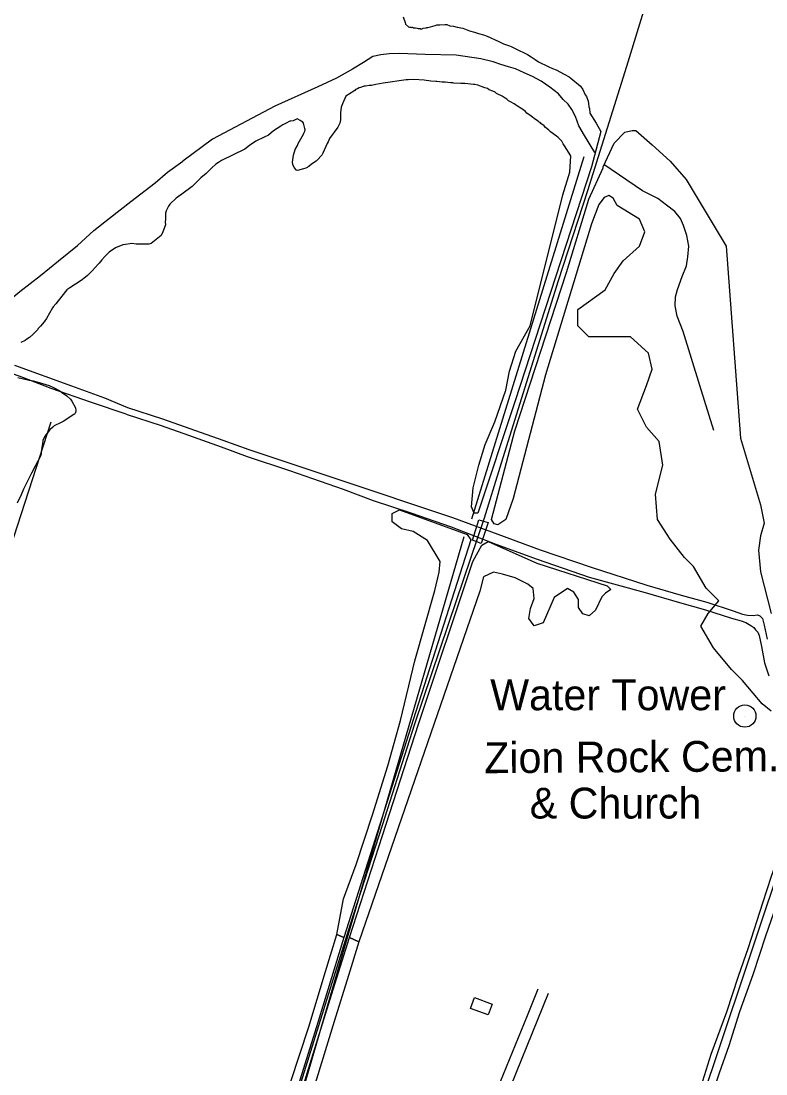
# Model space of a CAD drawing. Extents: x 3329332 to 3367211, y 631066 to 656469.
# Drawn here: x 3335657 to 3337665, y 651272 to 654108 of the extents above; entities that cross this region are included whole.
import ezdxf

# ---------------------------------------------------------------- set-up
doc = ezdxf.new("R2010")
doc.units = 0
for name, color, linetype in [('V-BLDG-OTLN', 7, 'Continuous'), ('V-BRDG-OTLN', 7, 'Continuous'), ('V-DOMW-IDEN', 7, 'Continuous'), ('V-DOMW-TANK', 7, 'Continuous'), ('V-DTCH-CNTR', 7, 'Continuous'), ('V-ROAD-CNTR', 7, 'Continuous'), ('V-SITE-OTLN-IDEN', 7, 'Continuous'), ('V-SITE-VEGE', 7, 'Continuous'), ('V-TOPO-SHOR', 7, 'Continuous')]:
    doc.layers.add(name, color=color, linetype=linetype)

msp = doc.modelspace()

# ---------------------------------------------------------------- linework, layer by layer
at = {"layer": 'V-BLDG-OTLN'}
msp.add_lwpolyline([(3336879.5, 651477.4), (3336927.2, 651460.1), (3336916.7, 651430.9), (3336869, 651448.2)], close=True, dxfattribs=at)
at = {"layer": 'V-BRDG-OTLN'}
msp.add_lwpolyline([(3336873.9, 652709.4), (3336891.1, 652764.3), (3336916.7, 652757.1), (3336897.8, 652700.6)], close=True, dxfattribs=at)
at = {"layer": 'V-DOMW-TANK'}
msp.add_line((3337608.1, 652235.9), (3337608.1, 652235.9), dxfattribs=at)
msp.add_circle((3337608.1, 652235.9), 30, dxfattribs=at)
at = {"layer": 'V-DTCH-CNTR'}
for points in [[(3337493.7, 654639.7), (3337479.7, 654594.8), (3337421.6, 654414.2), (3337359.4, 654214.7), (3337289.5, 653986.2), (3337251.7, 653865.9)], [(3337251.7, 653865.9), (3337184.4, 653650.6), (3337105.3, 653408.2), (3337014.5, 653118), (3336948, 652905.2), (3336905.1, 652769.1), (3336831.2, 652549), (3336717.8, 652214.3), (3336630.3, 651941.3), (3336544.6, 651674.2), (3336472.2, 651444.9), (3336393.1, 651191.8)]]:
    msp.add_lwpolyline(points, dxfattribs=at)
at = {"layer": 'V-ROAD-CNTR'}
for points in [[(3338668, 654644.9), (3338523.3, 654233.6), (3338032.5, 652783), (3337720.8, 651884.8), (3337530.2, 651315.3), (3337254.3, 650497.4), (3337074.5, 649973.2), (3337053.8, 649893.2)], [(3336926, 651201.6), (3336927, 651203), (3336950, 651251.5), (3337022.2, 651429.7), (3337051.5, 651501)], [(3336950.9, 651184.8), (3336952.8, 651187.5), (3336977.4, 651239.4), (3337050, 651418.3), (3337079.3, 651489.6)]]:
    msp.add_lwpolyline(points, dxfattribs=at)
at = {"layer": 'V-SITE-VEGE'}
for p, q in [((3336687, 654119.7), (3336692.9, 654103.9)), ((3336692.9, 654103.9), (3336693.8, 654100)), ((3336693.8, 654100), (3336701.6, 654092.7)), ((3336701.6, 654092.7), (3336704.5, 654091.8)), ((3336704.5, 654091.8), (3336708.5, 654091.7)), ((3336708.5, 654091.7), (3336710.5, 654090.8)), ((3336710.5, 654090.8), (3336712.4, 654091.7)), ((3336712.4, 654091.7), (3336715.4, 654089.8)), ((3336715.4, 654089.8), (3336720.3, 654089.8)), ((3336720.3, 654089.8), (3336725.2, 654088.8)), ((3336725.2, 654088.8), (3336727.2, 654087.8)), ((3336727.2, 654087.8), (3336733.1, 654087.8)), ((3336733.1, 654087.8), (3336736.1, 654086.8)), ((3336736.1, 654086.8), (3336741, 654088.8)), ((3336741, 654088.8), (3336748.9, 654089.8)), ((3336748.9, 654089.8), (3336750.8, 654090.7)), ((3336750.8, 654090.7), (3336753.8, 654090.7)), ((3336753.8, 654090.7), (3336760.7, 654092.7)), ((3336760.7, 654092.7), (3336773.5, 654096.6)), ((3336773.5, 654096.6), (3336778.4, 654097.6)), ((3336778.4, 654097.6), (3336786.3, 654097.6)), ((3336786.3, 654097.6), (3336800.1, 654098.6)), ((3336800.1, 654098.6), (3336805, 654098.6)), ((3336805, 654098.6), (3336812.9, 654095.7)), ((3336812.9, 654095.7), (3336822.7, 654094.7)), ((3336822.7, 654094.7), (3336832.6, 654091.7)), ((3336832.6, 654091.7), (3336848.3, 654088.7)), ((3336848.3, 654088.7), (3336866.1, 654081.8)), ((3336866.1, 654081.8), (3336879.8, 654077.9)), ((3336879.8, 654077.9), (3336890.7, 654074.9)), ((3336890.7, 654074.9), (3336903.5, 654071)), ((3336903.5, 654071), (3336913.3, 654067.1)), ((3336913.3, 654067.1), (3336944.8, 654053.3)), ((3336944.8, 654053.3), (3336957.6, 654047.3)), ((3336957.6, 654047.3), (3336973.4, 654041.4)), ((3336973.4, 654041.4), (3336978.3, 654039.5)), ((3336978.3, 654039.5), (3336994.1, 654031.6)), ((3336994.1, 654031.6), (3337002, 654027.6)), ((3337002, 654027.6), (3337009.8, 654024.7)), ((3337009.8, 654024.7), (3337022.6, 654017.8)), ((3337022.6, 654017.8), (3337032.5, 654011.9)), ((3337032.5, 654011.9), (3337043.3, 654005)), ((3337043.3, 654005), (3337052.2, 653998.1)), ((3337052.2, 653998.1), (3337077.8, 653986.2)), ((3337077.8, 653986.2), (3337089.6, 653980.3)), ((3337089.6, 653980.3), (3337099.4, 653976.4)), ((3337099.4, 653976.4), (3337121.1, 653965.5)), ((3336695.6, 653949.9), (3336633.6, 653941.1)), ((3336700.6, 653949.9), (3336695.6, 653949.9)), ((3336716.3, 653950.9), (3336700.6, 653949.9)), ((3336743.9, 653948.9), (3336716.3, 653950.9)), ((3336748.8, 653947.9), (3336743.9, 653948.9)), ((3336756.7, 653947), (3336748.8, 653947.9)), ((3336761.6, 653946), (3336756.7, 653947)), ((3336775.4, 653945), (3336761.6, 653946)), ((3336778.4, 653945), (3336775.4, 653945)), ((3336792.1, 653944), (3336778.4, 653945)), ((3336800, 653944), (3336792.1, 653944)), ((3336814.8, 653942), (3336800, 653944)), ((3336820.7, 653942), (3336814.8, 653942)), ((3336823.7, 653941), (3336820.7, 653942)), ((3337121.1, 653965.5), (3337134.9, 653957.7)), ((3337134.9, 653957.7), (3337138.8, 653954.7)), ((3337138.8, 653954.7), (3337165.4, 653933)), ((3336556.8, 653921.4), (3336540, 653910.6)), ((3336558.7, 653923.4), (3336556.8, 653921.4)), ((3336563.7, 653925.4), (3336558.7, 653923.4)), ((3336568.6, 653928.3), (3336563.7, 653925.4)), ((3336572.5, 653929.3), (3336568.6, 653928.3)), ((3336579.4, 653932.2), (3336572.5, 653929.3)), ((3336582.4, 653933.2), (3336579.4, 653932.2)), ((3336585.3, 653933.2), (3336582.4, 653933.2)), ((3336595.2, 653934.2), (3336585.3, 653933.2)), ((3336602.1, 653934.2), (3336595.2, 653934.2)), ((3336613.9, 653937.2), (3336602.1, 653934.2)), ((3336633.6, 653941.1), (3336613.9, 653937.2)), ((3336842.4, 653940), (3336823.7, 653941)), ((3336853.2, 653940), (3336842.4, 653940)), ((3336876.8, 653937.1), (3336853.2, 653940)), ((3336880.8, 653937.1), (3336876.8, 653937.1)), ((3336888.7, 653935.1), (3336880.8, 653937.1)), ((3336907.4, 653928.2), (3336888.7, 653935.1)), ((3336914.3, 653926.2), (3336907.4, 653928.2)), ((3336919.2, 653923.3), (3336914.3, 653926.2)), ((3336929, 653919.3), (3336919.2, 653923.3)), ((3336934.9, 653916.4), (3336929, 653919.3)), ((3336938.9, 653913.4), (3336934.9, 653916.4)), ((3337165.4, 653933), (3337171.3, 653924.2)), ((3337171.3, 653924.2), (3337178.2, 653909.4)), ((3336533.1, 653905.7), (3336523.3, 653885)), ((3336537.1, 653908.6), (3336533.1, 653905.7)), ((3336540, 653910.6), (3336537.1, 653908.6)), ((3336942.8, 653911.4), (3336938.9, 653913.4)), ((3336945.8, 653909.5), (3336942.8, 653911.4)), ((3336948.7, 653908.5), (3336945.8, 653909.5)), ((3336950.7, 653907.5), (3336948.7, 653908.5)), ((3336953.6, 653905.5), (3336950.7, 653907.5)), ((3336962.5, 653900.6), (3336953.6, 653905.5)), ((3336966.5, 653897.6), (3336962.5, 653900.6)), ((3336971.4, 653893.7), (3336966.5, 653897.6)), ((3336976.3, 653890.7), (3336971.4, 653893.7)), ((3336986.1, 653884.8), (3336976.3, 653890.7)), ((3337178.2, 653909.4), (3337181.2, 653905.4)), ((3337181.2, 653905.4), (3337186.1, 653892.6)), ((3337186.1, 653892.6), (3337187.1, 653885.7)), ((3337187.1, 653885.7), (3337188, 653876.9)), ((3336520.3, 653876.1), (3336518.3, 653861.4)), ((3336518.3, 653861.4), (3336518.3, 653841.7)), ((3336523.3, 653885), (3336520.3, 653876.1)), ((3336990.1, 653882.9), (3336986.1, 653884.8)), ((3336995, 653878.9), (3336990.1, 653882.9)), ((3337006.8, 653872), (3336995, 653878.9)), ((3337015.7, 653865.1), (3337006.8, 653872)), ((3337020.6, 653860.2), (3337015.7, 653865.1)), ((3337032.4, 653852.3), (3337020.6, 653860.2)), ((3337188, 653876.9), (3337189, 653872.9)), ((3337189, 653872.9), (3337190.7, 653860.2)), ((3337190.7, 653860.2), (3337207.4, 653832.9)), ((3336362.7, 653828.9), (3336357.8, 653825)), ((3336371.6, 653832.9), (3336362.7, 653828.9)), ((3336381.4, 653838.8), (3336371.6, 653832.9)), ((3336384.4, 653838.8), (3336381.4, 653838.8)), ((3336390.3, 653839.7), (3336384.4, 653838.8)), ((3336401.1, 653844.7), (3336390.3, 653839.7)), ((3336403.1, 653843.7), (3336401.1, 653844.7)), ((3336410, 653840.7), (3336403.1, 653843.7)), ((3336412, 653838.7), (3336410, 653840.7)), ((3336416.9, 653835.8), (3336412, 653838.7)), ((3336418.8, 653832.8), (3336416.9, 653835.8)), ((3336420.8, 653825.9), (3336418.8, 653832.8)), ((3336516.3, 653832.8), (3336511.4, 653822)), ((3336518.3, 653841.7), (3336516.3, 653832.8)), ((3337044.2, 653843.4), (3337032.4, 653852.3)), ((3337051.1, 653838.5), (3337044.2, 653843.4)), ((3337054.1, 653835.6), (3337051.1, 653838.5)), ((3337056.1, 653834.6), (3337054.1, 653835.6)), ((3337058, 653832.6), (3337056.1, 653834.6)), ((3337066.9, 653825.7), (3337058, 653832.6)), ((3337207.4, 653832.9), (3337219.6, 653811)), ((3336324.3, 653800.4), (3336312.5, 653795.5)), ((3336338.1, 653812.2), (3336324.3, 653800.4)), ((3336357.8, 653825), (3336338.1, 653812.2)), ((3336414.9, 653797.4), (3336418.8, 653803.3)), ((3336418.8, 653803.3), (3336419.8, 653806.2)), ((3336419.8, 653806.2), (3336421.8, 653811.2)), ((3336421.8, 653819), (3336420.8, 653825.9)), ((3336422.8, 653816.1), (3336421.8, 653819)), ((3336421.8, 653811.2), (3336422.8, 653816.1)), ((3336511.4, 653822), (3336488.8, 653791.4)), ((3337070.8, 653821.8), (3337066.9, 653825.7)), ((3337074.8, 653818.8), (3337070.8, 653821.8)), ((3337079.7, 653813.9), (3337074.8, 653818.8)), ((3337084.6, 653809.9), (3337079.7, 653813.9)), ((3337100.4, 653798.1), (3337084.6, 653809.9)), ((3337219.6, 653811), (3337195.2, 653715.9)), ((3337255.7, 653779.3), (3337284.9, 653808.5)), ((3337284.9, 653808.5), (3337304.4, 653813.4)), ((3337304.4, 653813.4), (3337314.1, 653813.4)), ((3337314.1, 653813.4), (3337357.9, 653774.4)), ((3336273.1, 653772.8), (3336260.3, 653763)), ((3336289.8, 653784.6), (3336273.1, 653772.8)), ((3336312.5, 653795.5), (3336289.8, 653784.6)), ((3336396.2, 653761.9), (3336402.1, 653772.8)), ((3336402.1, 653772.8), (3336404, 653778.7)), ((3336404, 653778.7), (3336414.9, 653797.4)), ((3336482.8, 653778.6), (3336471, 653752.1)), ((3336484.8, 653782.6), (3336482.8, 653778.6)), ((3336488.8, 653791.4), (3336484.8, 653782.6)), ((3337105.3, 653794.2), (3337100.4, 653798.1)), ((3337115.1, 653784.3), (3337105.3, 653794.2)), ((3337118.1, 653777.4), (3337115.1, 653784.3)), ((3337122.2, 653772), (3337118.1, 653777.4)), ((3337139.2, 653745.2), (3337122.2, 653772)), ((3337226.5, 653715.9), (3337255.7, 653779.3)), ((3337357.9, 653774.4), (3337406.6, 653730.6)), ((3336260.3, 653763), (3336197.2, 653732.5)), ((3336389.3, 653728.5), (3336391.2, 653747.2)), ((3336391.2, 653747.2), (3336396.2, 653761.9)), ((3336466.1, 653745.2), (3336457.2, 653735.3)), ((3336468.1, 653747.1), (3336466.1, 653745.2)), ((3336471, 653752.1), (3336468.1, 653747.1)), ((3337136.8, 653701.3), (3337139.2, 653745.2)), ((3336182.4, 653722.6), (3336170.6, 653711.8)), ((3336189.3, 653727.5), (3336182.4, 653722.6)), ((3336197.2, 653732.5), (3336189.3, 653727.5)), ((3336390.2, 653721.6), (3336389.3, 653728.5)), ((3336393.2, 653713.7), (3336390.2, 653721.6)), ((3336432.6, 653716.6), (3336424.7, 653711.7)), ((3336440.5, 653722.5), (3336432.6, 653716.6)), ((3336452.3, 653730.4), (3336440.5, 653722.5)), ((3336457.2, 653735.3), (3336452.3, 653730.4)), ((3337195.2, 653715.9), (3336988.3, 653082.4)), ((3337225.9, 653713.2), (3337226.5, 653715.9)), ((3337406.6, 653730.6), (3337450.4, 653681.8)), ((3336155.8, 653698), (3336142, 653686.2)), ((3336170.6, 653711.8), (3336155.8, 653698)), ((3336400.1, 653706.8), (3336393.2, 653713.7)), ((3336402.1, 653705.8), (3336400.1, 653706.8)), ((3336418.8, 653709.7), (3336402.1, 653705.8)), ((3336424.7, 653711.7), (3336418.8, 653709.7)), ((3337117.3, 653640.4), (3337136.8, 653701.3)), ((3337187.9, 653628.2), (3337225.9, 653713.2)), ((3336118.4, 653662.6), (3336090.8, 653641.9)), ((3336142, 653686.2), (3336118.4, 653662.6)), ((3337450.4, 653681.8), (3337557.6, 653501.5)), ((3336075.1, 653631.1), (3336058.3, 653615.3)), ((3336081.9, 653636), (3336075.1, 653631.1)), ((3336090.8, 653641.9), (3336081.9, 653636)), ((3337029.7, 653287.1), (3337117.3, 653640.4)), ((3337229.3, 653633.1), (3337214.7, 653613.6)), ((3337241.5, 653638), (3337229.3, 653633.1)), ((3337253.6, 653630.7), (3337241.5, 653638)), ((3337264.4, 653611.3), (3337253.6, 653630.7)), ((3336054.4, 653609.4), (3336048.4, 653596.6)), ((3336058.3, 653615.3), (3336054.4, 653609.4)), ((3337127, 653430.9), (3337187.9, 653628.2)), ((3337214.7, 653613.6), (3337195.2, 653562.4)), ((3337323.8, 653574.6), (3337264.4, 653611.3)), ((3336046.5, 653574), (3336045.5, 653567.1)), ((3336048.4, 653596.6), (3336046.5, 653590.7)), ((3336046.5, 653590.7), (3336046.5, 653574)), ((3337338.5, 653540.5), (3337323.8, 653574.6)), ((3336046.5, 653559.2), (3336039.6, 653540.5)), ((3336045.5, 653567.1), (3336046.5, 653559.2)), ((3337195.2, 653562.4), (3337071, 653155.5)), ((3336034.6, 653530.6), (3336008, 653509)), ((3336039.6, 653540.5), (3336034.6, 653530.6)), ((3337323.8, 653501.5), (3337338.5, 653540.5)), ((3335911.5, 653497.2), (3335894.8, 653485.4)), ((3335931.2, 653505.1), (3335911.5, 653497.2)), ((3335939.1, 653506), (3335931.2, 653505.1)), ((3335950.9, 653508), (3335939.1, 653506)), ((3335955.8, 653509), (3335950.9, 653508)), ((3335967.7, 653507), (3335955.8, 653509)), ((3336002.1, 653507), (3335967.7, 653507)), ((3336008, 653509), (3336002.1, 653507)), ((3337280, 653462.5), (3337323.8, 653501.5)), ((3337557.6, 653501.5), (3337596.5, 652985)), ((3335875.1, 653464.7), (3335868.2, 653455.8)), ((3335882.9, 653473.6), (3335875.1, 653464.7)), ((3335894.8, 653485.4), (3335882.9, 653473.6)), ((3337255.7, 653428.4), (3337280, 653462.5)), ((3335849.4, 653435.2), (3335836.6, 653422.4)), ((3335865.2, 653452.9), (3335849.4, 653435.2)), ((3335868.2, 653455.8), (3335865.2, 653452.9)), ((3335818.9, 653409.6), (3335788.4, 653389.9)), ((3335830.7, 653418.4), (3335818.9, 653409.6)), ((3335836.6, 653422.4), (3335830.7, 653418.4)), ((3336988.3, 653004.5), (3337127, 653430.9)), ((3337231.3, 653384.6), (3337255.7, 653428.4)), ((3335777.5, 653380), (3335750.9, 653346.6)), ((3335780.5, 653384), (3335777.5, 653380)), ((3335788.4, 653389.9), (3335780.5, 653384)), ((3337158.3, 653331), (3337231.3, 653384.6)), ((3335750.9, 653346.6), (3335744, 653338.7)), ((3335742.1, 653335.7), (3335726.3, 653307.2)), ((3335744, 653338.7), (3335742.1, 653335.7)), ((3337158.3, 653287.1), (3337158.3, 653331)), ((3335719.4, 653298.3), (3335709.5, 653286.5)), ((3335726.3, 653307.2), (3335719.4, 653298.3)), ((3335688.8, 653263.8), (3335680, 653256)), ((3335702.6, 653277.6), (3335688.8, 653263.8)), ((3335703.6, 653279.6), (3335702.6, 653277.6)), ((3335706.6, 653283.5), (3335703.6, 653279.6)), ((3335709.5, 653286.5), (3335706.6, 653283.5)), ((3336990.7, 653218.9), (3337029.7, 653287.1)), ((3337187.5, 653257.9), (3337158.3, 653287.1)), ((3335668.2, 653248.1), (3335656.3, 653242.2)), ((3335673.1, 653251.1), (3335668.2, 653248.1)), ((3335680, 653256), (3335673.1, 653251.1)), ((3337299.5, 653257.9), (3337187.5, 653257.9)), ((3337348.2, 653214), (3337299.5, 653257.9)), ((3336973.7, 653165.3), (3336990.7, 653218.9)), ((3337357.9, 653170.2), (3337348.2, 653214)), ((3336963.9, 653114.1), (3336973.7, 653165.3)), ((3337071, 653155.5), (3336983.4, 652821.7)), ((3337343.3, 653126.3), (3337357.9, 653170.2)), ((3337319, 653063), (3337343.3, 653126.3)), ((3336934.7, 653028.8), (3336963.9, 653114.1)), ((3336988.3, 653082.4), (3336888.4, 652782.8)), ((3337343.3, 653014.2), (3337319, 653063)), ((3336907.9, 652967.9), (3336934.7, 653028.8)), ((3337377.4, 652975.3), (3337343.3, 653014.2)), ((3336925, 652765.7), (3336988.3, 653004.5)), ((3337596.5, 652985), (3337650.1, 652804.7)), ((3336890.9, 652911.9), (3336907.9, 652967.9)), ((3337387.1, 652911.9), (3337377.4, 652975.3)), ((3336876.3, 652851), (3336890.9, 652911.9)), ((3337367.7, 652833.9), (3337387.1, 652911.9)), ((3336871.4, 652799.8), (3336876.3, 652851)), ((3336983.4, 652821.7), (3336963.9, 652765.7)), ((3337372.5, 652765.7), (3337367.7, 652833.9)), ((3336878.7, 652782.8), (3336871.4, 652799.8)), ((3336888.4, 652782.8), (3336878.7, 652782.8)), ((3337650.1, 652804.7), (3337659.8, 652756)), ((3336932.3, 652753.5), (3336925, 652765.7)), ((3336942, 652751.1), (3336932.3, 652753.5)), ((3336963.9, 652765.7), (3336942, 652751.1)), ((3337406.6, 652712.1), (3337372.5, 652765.7)), ((3337659.8, 652756), (3337650.1, 652721.9)), ((3337445.6, 652663.4), (3337406.6, 652712.1)), ((3337650.1, 652721.9), (3337645.2, 652682.9)), ((3337645.2, 652682.9), (3337650.1, 652624.4)), ((3337469.9, 652639), (3337445.6, 652663.4)), ((3337504, 652580.6), (3337469.9, 652639)), ((3337650.1, 652624.4), (3337679.3, 652512.3)), ((3337538.1, 652546.4), (3337504, 652580.6)), ((3337508.9, 652512.3), (3337538.1, 652546.4)), ((3337489.4, 652478.2), (3337508.9, 652512.3)), ((3337523.5, 652419.7), (3337489.4, 652478.2)), ((3337572.2, 652361.3), (3337523.5, 652419.7)), ((3337601.4, 652332), (3337572.2, 652361.3)), ((3337630.6, 652297.9), (3337601.4, 652332)), ((3337655, 652268.7), (3337630.6, 652297.9)), ((3337679.3, 652249.2), (3337655, 652268.7))]:
    msp.add_line(p, q, dxfattribs=at)
for points in [[(3335648.5, 653148), (3335679.1, 653141.1), (3335689.9, 653139.1), (3335705.7, 653134.2), (3335733.2, 653126.3), (3335745.1, 653121.3), (3335761.8, 653112.5), (3335766.7, 653108.5), (3335780.5, 653098.7)], [(3335780.5, 653098.7), (3335790.3, 653089.8), (3335794.3, 653083.9), (3335804.1, 653066.2), (3335805.1, 653059.3), (3335804.1, 653052.4), (3335802.1, 653051.4), (3335801.2, 653049.4), (3335799.2, 653048.4), (3335792.3, 653043.5), (3335772.6, 653030.7), (3335765.7, 653026.8), (3335747, 653017.9), (3335743, 653014), (3335736.1, 653008.1), (3335734.2, 653006.1), (3335721.4, 652990.4), (3335716.4, 652978.6), (3335715.5, 652969.7), (3335711.5, 652949), (3335711.5, 652944.1), (3335710.5, 652938.2), (3335695.7, 652909.6), (3335685.9, 652889.9), (3335664.2, 652847.6), (3335657.3, 652831.8), (3335646.5, 652809.2)]]:
    msp.add_lwpolyline(points, dxfattribs=at)
for points in [[(3336527, 651639.6), (3336508.5, 651647.2), (3336526.5, 651743.6), (3336560.6, 651836.2), (3336604.4, 651970.2), (3336645.8, 652101.8), (3336679.9, 652223.6), (3336718.8, 652384.4), (3336772.4, 652574.5), (3336784.6, 652623.2), (3336787, 652652.4), (3336752.9, 652708.5), (3336714, 652732.8), (3336682.3, 652740.1), (3336658, 652759.6), (3336658, 652781.6), (3336677.5, 652791.3), (3336860.1, 652725.5), (3336869.8, 652710.9), (3336721.3, 652248)], [(3336567.4, 651628.2), (3336542.9, 651639.1), (3336631.2, 651914.2), (3336728.6, 652213.9), (3336874.7, 652652.4), (3336899, 652696.3), (3336916.1, 652706), (3337047.5, 652647.5), (3337237.4, 652586.6), (3337247.2, 652576.9), (3337232.6, 652567.1), (3337222.8, 652557.4), (3337205.8, 652520.9), (3337188.7, 652506.2), (3337171.7, 652511.1), (3337159.5, 652528.2), (3337159.5, 652550.1), (3337147.3, 652569.6), (3337130.3, 652579.3), (3337093.8, 652555), (3337064.6, 652486.7), (3337040.2, 652479.4), (3337025.6, 652498.9), (3337030.5, 652525.7), (3337040.2, 652552.5), (3337037.8, 652579.3), (3337023.2, 652591.5), (3336989.1, 652608.6), (3336955, 652618.3), (3336930.7, 652623.2), (3336903.9, 652611), (3336894.1, 652572)], [(3336527, 651639.6), (3336456.8, 651410.2), (3336391.5, 651200.7), (3336352.4, 651086.1), (3336342.9, 651075.4), (3336337.3, 651076.6), (3336330.6, 651085), (3336383.8, 651248.7), (3336432.6, 651398.9), (3336477.8, 651547.6), (3336508.5, 651647.2)], [(3336567.4, 651628.2), (3336539.9, 651536.9), (3336500.8, 651412.8), (3336454, 651258.2), (3336411.2, 651117.4), (3336386.6, 651034.4), (3336377.3, 651009.5), (3336371.4, 651004.7), (3336365, 651005.6), (3336355.6, 651012.4), (3336380.3, 651111.6), (3336428.3, 651274.2), (3336498.9, 651499.1), (3336542.9, 651639.1)]]:
    msp.add_lwpolyline(points, close=True, dxfattribs=at)
at = {"layer": 'V-TOPO-SHOR'}
for p, q in [((3336871.9, 652767.1), (3337175, 653743.5)), ((3336360.2, 651031.2), (3336851.7, 652719.6))]:
    msp.add_line(p, q, dxfattribs=at)
for points in [[(3337203.9, 653753.7), (3337176.1, 653799.5), (3337161.1, 653826.4), (3337151.9, 653851), (3337141.5, 653869.8), (3337132.2, 653883.9), (3337118.2, 653896.8), (3337105.5, 653912.1), (3337082.2, 653929.7), (3337058.9, 653946.2), (3337035.6, 653959.2), (3337013.5, 653968.7), (3336990.1, 653979.3), (3336971.5, 653985.3), (3336950.5, 653991.2), (3336929.5, 653998.4), (3336896.8, 654006.7), (3336830.2, 654016.5), (3336746.1, 654018.1), (3336676, 654020.9), (3336649.1, 654019.8), (3336626.9, 654017.6), (3336605.8, 654013.1), (3336580, 653996.8), (3336550.7, 653978.3), (3336507.3, 653954), (3336456.9, 653930.9), (3336341, 653879), (3336173.3, 653790), (3336093.5, 653730.8)], [(3335502.8, 653241.9), (3335541.8, 653284.7), (3335599.3, 653334.6), (3335653.6, 653379.5), (3335710, 653422.4), (3335758.3, 653461.9), (3335809.3, 653503.7), (3335853.8, 653543.8), (3335895.5, 653576.9), (3335953, 653621.8), (3336019.2, 653672.3), (3336052.3, 653701), (3336093.5, 653730.8)], [(3337524.6, 653005.1), (3337486.7, 653126.9), (3337441.9, 653272.1), (3337425.8, 653313.1), (3337420.1, 653341.1), (3337421.4, 653365.7), (3337426.2, 653385.5), (3337439.3, 653420.5), (3337451.1, 653448.5), (3337454.8, 653473), (3337457.3, 653502.2), (3337451.6, 653530.3), (3337442.4, 653557.2), (3337434.3, 653576), (3337419.2, 653594.8), (3337397.1, 653612.4), (3337373.8, 653630.1), (3337331.9, 653651.3), (3337228.3, 653722.1)], [(3335940.3, 653049.1), (3335847.3, 653080.6), (3335738.6, 653118.8), (3335662.3, 653147.8), (3335563.7, 653183.4)], [(3335639.5, 653180.8), (3335793.5, 653125.9), (3335881.9, 653092.8), (3335944.6, 653067.1)], [(3335944.6, 653067.1), (3336038.9, 653037), (3336112.6, 653010.3), (3336201.2, 652979.5), (3336270.8, 652953.6), (3336384.8, 652916), (3336529.9, 652867.5), (3336613.5, 652840), (3336712.7, 652806.5), (3336820.1, 652770.6), (3336942.2, 652725.6), (3337056.1, 652683.9), (3337193.9, 652637.1), (3337343.9, 652588.6), (3337436.5, 652561.8), (3337505.4, 652542.5), (3337576.7, 652519.1), (3337602.2, 652510.8), (3337615.3, 652507.4), (3337630.9, 652507.3), (3337642.4, 652508.9), (3337648.1, 652505.6), (3337655.5, 652499), (3337660.3, 652480.9), (3337668.3, 652443.1)], [(3335940.3, 653049.1), (3336034.6, 653019), (3336108.4, 652992.3), (3336196.9, 652961.4), (3336266.6, 652935.5), (3336380.5, 652897.9), (3336525.9, 652847), (3336606.8, 652817), (3336707.7, 652783.2), (3336816.5, 652745.6), (3336937.2, 652699.1), (3337048.3, 652658.5), (3337188.1, 652610), (3337339.9, 652568.4), (3337431.9, 652541.6), (3337502.2, 652521.7), (3337571.8, 652499.7), (3337597.9, 652492.7), (3337611, 652487.9), (3337624.5, 652479.9), (3337632.1, 652474.5), (3337637.1, 652468.4), (3337643.1, 652461.8), (3337646.9, 652453.1), (3337652.9, 652423.3), (3337660.7, 652379.1), (3337672.5, 652344.4)], [(3334439.5, 652388), (3334730.5, 652259.3), (3335110.3, 652146.9), (3335239.4, 652203.7), (3335336.2, 652284.7), (3335473.1, 652486.9), (3335618.2, 652656.7), (3335738.6, 653028.5)], [(3337485.8, 651224.5), (3337517.4, 651325.1), (3337559.7, 651438.9), (3337590.8, 651535.4), (3337618.1, 651612.9), (3337656.8, 651732.4), (3337679.9, 651805), (3337718.1, 651910.9), (3337754.7, 652020.2), (3337772.3, 652071.7), (3337793.3, 652136.4)], [(3337460, 651038.4), (3337477.6, 651092), (3337507.9, 651176.1), (3337539.4, 651275), (3337565.8, 651348.4), (3337594.4, 651440.3), (3337630.9, 651540.1), (3337665, 651644), (3337709.1, 651770.1), (3337723.3, 651809.3)]]:
    msp.add_lwpolyline(points, dxfattribs=at)

# ---------------------------------------------------------------- texts
at = {"layer": 'V-DOMW-IDEN'}
msp.add_text('Water Tower', height=83, dxfattribs=at).set_placement((3336921.8, 652251.7))
at = {"layer": 'V-SITE-OTLN-IDEN'}
msp.add_text('Zion Rock Cem.', height=83, rotation=0.3915, dxfattribs=at).set_placement((3336905.9, 652081.9))
msp.add_text('& Church', height=83, dxfattribs=at).set_placement((3337028.4, 651960))

doc.saveas('drawing.dxf')
